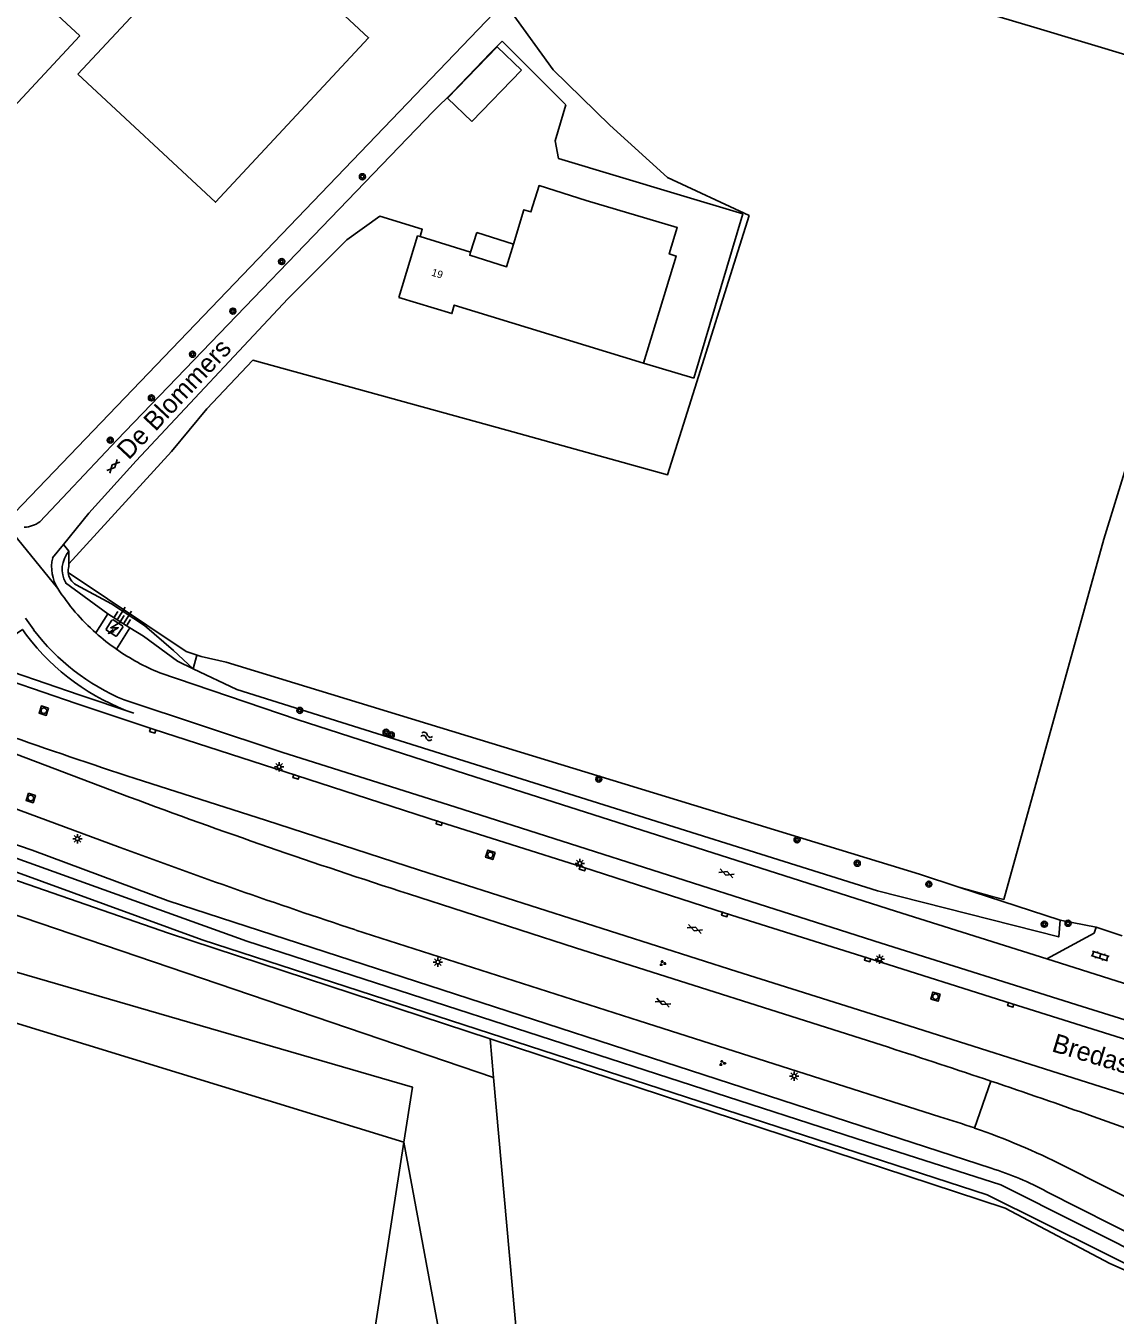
# Model space of a CAD drawing. Extents: x 125000 to 129004, y 397500 to 399008.
# Drawn here: x 126264.6 to 126409.7, y 397724.5 to 397896.3 of the extents above; entities that cross this region are included whole.
import ezdxf

# ---------------------------------------------------------------- set-up
doc = ezdxf.new("R2010")
doc.units = 0
for name, color, linetype in [('gg-afsc-hekwerk', 7, 'Continuous'), ('gg-anno-huisnummerreeks BGT', 7, 'Continuous'), ('gg-anno-openbare ruimte label', 7, 'Continuous'), ('gg-bbg-bijgebouw', 7, 'Continuous'), ('gg-bbg-hoofdgebouw', 7, 'Continuous'), ('gg-bbg-lage trafo', 7, 'Continuous'), ('gg-bbg-luifel en loopbrug', 7, 'Continuous'), ('gg-knt-BGT kruinlijn', 7, 'Continuous'), ('gg-knt-bovenkant onderkant talud', 7, 'Continuous'), ('gg-knt-bronhoudergrens', 7, 'Continuous'), ('gg-knt-verharding', 7, 'Continuous'), ('gg-knt-verharding nz', 7, 'Continuous'), ('gg-kntw-greppel-droge sloot', 7, 'Continuous'), ('gg-kntw-waterlijn', 7, 'Continuous'), ('gt-grn-groengrens', 7, 'Continuous'), ('gt-grn-vlakafsluiter', 7, 'Continuous'), ('gt-symb-boom', 7, 'Continuous'), ('gt-symb-gesloten verharding', 7, 'Continuous'), ('gt-symb-groenvak', 7, 'Continuous'), ('gt-symb-klinker verharding', 7, 'Continuous'), ('gt-symb-kolk', 7, 'Continuous'), ('gt-symb-lichtmast', 7, 'Continuous'), ('gt-symb-rioolschacht', 7, 'Continuous'), ('gt-symb-talud symbool', 7, 'Continuous'), ('gt-symb-trafo symbool', 7, 'Continuous'), ('gt-symb-watersymbool', 7, 'Continuous')]:
    doc.layers.add(name, color=color, linetype=linetype)

# ---------------------------------------------------------------- blocks, each defined once
blk = doc.blocks.new('gt0-GRVAK')
at = {"layer": 'gt-symb-groenvak'}
for p, q in [((-0.11, 0.19), (-0.23, 0.24)), ((-0.18, 0.15), (0.09, 0.15)), ((-0.09, 0.21), (-0.16, 0.32)), ((-0.05, 0.21), (-0.05, 0.39)), ((0, 0.21), (0.06, 0.32)), ((0.01, 0.19), (0.13, 0.24)), ((0.26, -0.05), (0.2, 0.06)), ((0.3, -0.05), (0.3, 0.13)), ((0.35, -0.05), (0.41, 0.06)), ((-0.24, -0.23), (-0.36, -0.18)), ((-0.32, -0.26), (-0.05, -0.26)), ((-0.23, -0.21), (-0.29, -0.09)), ((-0.18, -0.2), (-0.18, -0.02)), ((-0.14, -0.21), (-0.07, -0.09)), ((-0.12, -0.23), (0, -0.18)), ((0.24, -0.07), (0.12, -0.02)), ((0.17, -0.11), (0.44, -0.11)), ((0.37, -0.07), (0.49, -0.02))]:
    blk.add_line(p, q, dxfattribs=at)
blk = doc.blocks.new('gt0-LMAST')
at = {"layer": 'gt-symb-lichtmast'}
for p, q in [((-0.18, 0.17), (-0.45, 0.44)), ((-0.01, 0.25), (-0.01, 0.62)), ((0.17, 0.17), (0.44, 0.44)), ((-0.26, 0), (-0.63, 0)), ((-0.18, -0.18), (-0.45, -0.45)), ((-0.01, -0.25), (-0.01, -0.63)), ((0.44, -0.45), (0.17, -0.18)), ((0.24, 0), (0.62, 0))]:
    blk.add_line(p, q, dxfattribs=at)
blk.add_circle((-0.01, 0), 0.25, dxfattribs=at)
blk = doc.blocks.new('gt0-RS')
at = {"layer": 'gt-symb-rioolschacht'}
blk.add_lwpolyline([(-0.5, -0.5), (0.5, -0.5), (0.5, 0.5), (-0.5, 0.5)], close=True, dxfattribs=at)
blk.add_circle((0, 0), 0.375, dxfattribs=at)
blk = doc.blocks.new('gt0-KOLK')
at = {"layer": 'gt-symb-kolk'}
blk.add_lwpolyline([(0, 0), (0.37, 0), (0.37, 0.4), (-0.38, 0.4), (-0.38, 0), (0, 0)], dxfattribs=at)
blk = doc.blocks.new('gt0-WA')
at = {"layer": 'gt-symb-watersymbool'}
for centre, start, end in [((-0.32, 0.02), 28.0725, 151.9275), ((0.43, 0.42), 208.0725, 331.9275), ((-0.32, -0.43), 28.0725, 151.9275), ((0.43, -0.03), 208.0725, 331.9275)]:
    blk.add_arc(centre, 0.425, start, end, dxfattribs=at)
blk = doc.blocks.new('gt0-BOOM')
at = {"layer": 'gt-symb-boom'}
for radius in [0.4, 0.2]:
    blk.add_circle((0, 0), radius, dxfattribs=at)
blk = doc.blocks.new('gt0-GESVH1')
at = {"layer": 'gt-symb-gesloten verharding'}
for p, q in [((-0.99, -0.26), (0.01, 0.24)), ((0.01, -0.26), (-0.99, 0.24)), ((0.01, 0.24), (1.01, -0.26)), ((1.01, 0.24), (0.01, -0.26))]:
    blk.add_line(p, q, dxfattribs=at)
blk = doc.blocks.new('gt0-HSP')
at = {"layer": 'gt-symb-trafo symbool'}
for points in [[(0.77, 0.75), (-0.53, 0), (0.47, 0), (-0.83, -0.75)], [(-0.22, -0.24), (-0.83, -0.75), (-0.08, -0.48)]]:
    blk.add_lwpolyline(points, dxfattribs=at)
blk = doc.blocks.new('gt0-TALUD_1')
at = {"layer": 'gt-symb-talud symbool'}
for p, q in [((-1, -1), (-1, 0)), ((-0.5, -2), (-0.5, 0)), ((0, -1), (0, 0)), ((0.5, -2), (0.5, 0)), ((1, -1), (1, 0))]:
    blk.add_line(p, q, dxfattribs=at)
blk = doc.blocks.new('gt0-KL1')
at = {"layer": 'gt-symb-klinker verharding'}
for p, q in [((-1.15, 0.3), (1.15, 0.3)), ((-1, -0.3), (-1, 0.3)), ((-0.5, 0.3), (-0.5, 0.45)), ((0, -0.3), (0, 0.3)), ((0.5, 0.3), (0.5, 0.45)), ((1, -0.3), (1, 0.3)), ((-1.15, -0.3), (1.15, -0.3)), ((-0.5, -0.45), (-0.5, -0.3)), ((0.5, -0.45), (0.5, -0.3))]:
    blk.add_line(p, q, dxfattribs=at)

msp = doc.modelspace()

# ---------------------------------------------------------------- linework, layer by layer
at = {"layer": 'gg-afsc-hekwerk'}
msp.add_line((126342.32, 397914.02), (126263.14, 397831.46), dxfattribs=at)
at = {"layer": 'gg-bbg-bijgebouw'}
msp.add_lwpolyline([(126271.52, 397889.83), (126289.85, 397872.78), (126310.24, 397894.7), (126291.94, 397911.72), (126271.52, 397889.83)], dxfattribs=at)
at = {"layer": 'gg-bbg-hoofdgebouw'}
msp.add_line((126323.85, 397866.16), (126317.11, 397868.21), dxfattribs=at)
for points in [[(126271.8, 397894.95), (126265.89, 397900.45), (126248.09, 397881.43), (126245.15, 397884.16), (126239.97, 397878.59)], [(126271.8, 397894.95), (126254.1, 397875.99), (126256.45, 397873.79), (126249.66, 397866.54), (126242.56, 397873.12), (126244.11, 397874.83), (126239.97, 397878.59)], [(126339.23, 397873.03), (126332.97, 397875), (126331.87, 397871.51), (126330.95, 397871.79), (126329.55, 397867.21)], [(126346.88, 397851.37), (126351.24, 397865.62), (126350.3, 397865.91), (126351.37, 397869.41), (126339.23, 397873.03)], [(126314.3, 397860.12), (126316.78, 397868.31), (126317.11, 397868.21)], [(126329.55, 397867.21), (126328.63, 397864.2), (126323.72, 397865.73), (126323.85, 397866.16)], [(126314.3, 397860.12), (126321.35, 397857.95), (126321.67, 397859.1), (126346.88, 397851.37)]]:
    msp.add_lwpolyline(points, dxfattribs=at)
at = {"layer": 'gg-bbg-lage trafo'}
msp.add_lwpolyline([(126276.73, 397815.02), (126276.58, 397814.98), (126275.34, 397815.77), (126275.3, 397815.93), (126276.05, 397817.11), (126276.22, 397817.15), (126277.45, 397816.37), (126277.49, 397816.21), (126276.73, 397815.02)], dxfattribs=at)
at = {"layer": 'gg-bbg-luifel en loopbrug'}
for p, q in [((126320.78, 397886.65), (126327.37, 397893.49)), ((126327.37, 397893.49), (126330.61, 397890.37)), ((126330.61, 397890.37), (126324.02, 397883.53)), ((126324.02, 397883.53), (126320.78, 397886.65)), ((126323.85, 397866.16), (126324.65, 397868.74)), ((126324.65, 397868.74), (126329.55, 397867.21))]:
    msp.add_line(p, q, dxfattribs=at)
at = {"layer": 'gg-knt-BGT kruinlijn'}
msp.add_line((126275.51, 397817.95), (126269.89, 397822.08), dxfattribs=at)
msp.add_lwpolyline([(126286.9, 397810.64), (126284.78, 397811.68), (126280.26, 397815), (126278.42, 397816.08)], dxfattribs=at)
msp.add_arc((126273.12, 397823.89), 3.7, 138.8618, 209.2918, dxfattribs=at)
at = {"layer": 'gg-knt-bovenkant onderkant talud'}
for p, q in [((126270.32, 397825.33), (126270.31, 397824.63)), ((126270.33, 397826.33), (126270.32, 397825.33)), ((126270.31, 397824.63), (126270.31, 397824.25))]:
    msp.add_line(p, q, dxfattribs=at)
msp.add_lwpolyline([(126271.28, 397821.84), (126275.99, 397819.29), (126280.38, 397816.43), (126284.24, 397813.07), (126286.9, 397810.64)], dxfattribs=at)
for centre, radius, start, end in [((126272.28, 397823.66), 2.06, 163.1479, 185.1846), ((126272.29, 397823.65), 2.07, 185.1149, 240.9724)]:
    msp.add_arc(centre, radius, start, end, dxfattribs=at)
at = {"layer": 'gg-knt-bronhoudergrens'}
for points in [[(126425.15, 397888.2), (126398.88, 397896.13), (126343.69, 397912.54), (126329.4, 397897.96), (126334.84, 397890.41), (126342.41, 397883.06)], [(126388.88, 397781.57), (126393.32, 397780.31), (126394.88, 397779.93), (126408.22, 397827.89), (126417.92, 397859.45), (126424.45, 397884.85), (126425.15, 397888.2)], [(126342.41, 397883.06), (126350.09, 397876.08), (126360.95, 397871.02), (126352.21, 397843.24), (126350.09, 397836.49), (126328.66, 397842.42), (126294.84, 397851.75), (126288.68, 397845.25), (126284.01, 397839.58), (126270.31, 397824.63)], [(126270.23, 397823.47), (126285.96, 397812.95), (126287.94, 397812.3)]]:
    msp.add_lwpolyline(points, dxfattribs=at)
at = {"layer": 'gg-knt-verharding'}
for p, q in [((126328.04, 397894.24), (126336.52, 397885.75)), ((126351.37, 397873.88), (126360.12, 397871.26)), ((126353.59, 397849.36), (126360.12, 397871.26)), ((126346.88, 397851.37), (126353.59, 397849.36)), ((126266.44, 397830.22), (126270.18, 397834.15)), ((126272.96, 397831.36), (126269.6, 397827.22)), ((126269.6, 397827.22), (126268.15, 397825.44)), ((126264.55, 397817.37), (126265.63, 397815.85)), ((126273.9, 397815.43), (126275.51, 397817.95)), ((126275.51, 397817.95), (126278.42, 397816.08)), ((126278.42, 397816.08), (126276.65, 397813.25)), ((126259.14, 397800.85), (126278.4, 397793.56)), ((126407.17, 397776.21), (126410.64, 397775.07)), ((126414.23, 397767.7), (126400.62, 397772.03)), ((126422.2, 397745.51), (126406.78, 397751.02)), ((126402.88, 397744.45), (126416.51, 397737.55))]:
    msp.add_line(p, q, dxfattribs=at)
for points in [[(126328.04, 397894.24), (126326.45, 397892.65), (126321.54, 397887.51), (126318.87, 397884.87), (126276.72, 397841.12), (126270.18, 397834.15)], [(126336.52, 397885.75), (126335.09, 397880.96), (126335.56, 397878.6), (126351.37, 397873.88)], [(126317.11, 397868.21), (126317.4, 397869.19), (126311.73, 397870.95), (126307.36, 397867.8), (126299.5, 397859.91), (126279.3, 397838.33), (126272.96, 397831.36)], [(126439.2, 397752.44), (126434.57, 397753.89), (126395.86, 397766.05), (126376.79, 397772.11), (126357.75, 397778.1), (126338.8, 397784.21), (126319.71, 397790.27), (126300.65, 397796.43), (126281.54, 397802.58), (126271.3, 397806.03), (126262.51, 397809.06), (126255, 397811.79), (126253.29, 397812.57), (126247.42, 397815.59), (126232.39, 397823.45), (126225.87, 397826.75), (126223.39, 397827.97)], [(126264.67, 397815.12), (126264.14, 397815.88), (126258.26, 397811.88), (126262.91, 397810.19), (126271.68, 397807.17), (126278.96, 397804.72)], [(126282.44, 397810.12), (126300.72, 397803.87), (126323.28, 397796.63), (126380.44, 397778.38), (126400.62, 397772.03)], [(126277.67, 397806.5), (126298.71, 397799.55), (126321.89, 397792.19), (126378.54, 397774.11), (126405.31, 397765.64), (126450.36, 397751.59)], [(126437.1, 397745.76), (126407.83, 397754.96), (126380.46, 397763.64), (126359.31, 397770.31), (126317.02, 397783.82), (126296.52, 397790.48), (126279.13, 397796.04)], [(126260.37, 397792.65), (126261.53, 397792.2), (126262.24, 397791.95), (126262.41, 397792.32), (126277.14, 397786.85)], [(126379.5, 397760.23), (126337.83, 397773.49), (126315.59, 397780.66)], [(126308.53, 397775.85), (126346.31, 397763.73), (126386.36, 397750.96)], [(126400.62, 397772.03), (126406.91, 397775.43), (126407.17, 397776.21)]]:
    msp.add_lwpolyline(points, dxfattribs=at)
for centre, radius, start, end in [((126264.13, 397833.48), 4, 273.6398, 305.3682), ((126273.4, 397824.21), 5.38, 166.8132, 212.4588), ((126293.33, 397837.17), 29.16, 212.9172, 228.2069), ((126289.15, 397833.72), 30.74, 217.2268, 250.6464), ((126289.13, 397833.69), 29.51, 217.2081, 247.152), ((126292.55, 397836.18), 27.9, 228.0491, 235.2586), ((126293.26, 397837.02), 29, 235.0554, 248.0932), ((126520.5, 398534.67), 777.07, 249.20292, 251.90399), ((126576.56, 398592.87), 853.11, 249.54342, 252.18738), ((126586.3, 398618.7), 887.44, 249.61263, 251.75963), ((126050.54, 396741), 1071, 71.34229, 72.1125), ((126050.44, 396740.86), 1071.17, 70.56963, 71.33972), ((126357.63, 397653.82), 101.31, 70.7717, 73.5265), ((126357.72, 397654.13), 100.98, 63.4309, 70.7606)]:
    msp.add_arc(centre, radius, start, end, dxfattribs=at)
at = {"layer": 'gg-knt-verharding nz'}
for p, q in [((126261.17, 397830.8), (126268.85, 397821.32)), ((126393.17, 397755.72), (126390.99, 397749.47))]:
    msp.add_line(p, q, dxfattribs=at)
at = {"layer": 'gg-kntw-greppel-droge sloot'}
for p, q in [((126402.4, 397777.14), (126388.88, 397781.57)), ((126414.27, 397734.06), (126400.62, 397740.99)), ((126414.49, 397728.98), (126409.01, 397731.41))]:
    msp.add_line(p, q, dxfattribs=at)
for points in [[(126287.94, 397812.3), (126287.35, 397812.45), (126286.9, 397810.64)], [(126388.88, 397781.57), (126383.63, 397783.3), (126291.27, 397811.51), (126287.94, 397812.3)], [(126286.9, 397810.64), (126292.69, 397807.9), (126378.04, 397781.05), (126402.2, 397774.92), (126402.4, 397777.14)], [(126255.67, 397788.4), (126255.44, 397787.17), (126257.19, 397785.07), (126261.55, 397783.07), (126283.58, 397775.45), (126326.45, 397761.35)], [(126393.2, 397744.11), (126283.54, 397779.73), (126265.45, 397786.49), (126258.51, 397788.84), (126255.67, 397788.4)], [(126326.45, 397761.35), (126395.04, 397738.78), (126409.01, 397731.41)]]:
    msp.add_lwpolyline(points, dxfattribs=at)
msp.add_arc((126381.89, 397706.78), 39, 61.3078, 73.1479, dxfattribs=at)
at = {"layer": 'gg-kntw-waterlijn'}
msp.add_lwpolyline([(126258.19, 397785.4), (126288.06, 397774.56), (126392.68, 397740.59), (126415.35, 397729.28), (126426.92, 397724.76), (126427.64, 397726.59), (126415.61, 397731.29), (126394.47, 397741.91), (126375.19, 397748.06), (126294.04, 397774.35), (126258.81, 397787.01), (126258.19, 397785.4)], dxfattribs=at)
at = {"layer": 'gt-grn-groengrens'}
for p, q in [((126402.4, 397777.14), (126407.17, 397776.21)), ((126314.96, 397747.57), (126226.94, 397774.63)), ((126326.91, 397756.22), (126326.45, 397761.35)), ((126330.9, 397711.69), (126326.91, 397756.22)), ((126303.22, 397672.44), (126314.96, 397747.57))]:
    msp.add_line(p, q, dxfattribs=at)
for points in [[(126326.91, 397756.22), (126257.8, 397779.7), (126223.97, 397790.96)], [(126225.7, 397781.14), (126316.11, 397754.9), (126314.96, 397747.57)], [(126324.67, 397663.48), (126322.85, 397654.93), (126326.37, 397650.95), (126330.11, 397648.85), (126340.88, 397644.16), (126352.59, 397640.18), (126367.58, 397636.43), (126379.99, 397634.56), (126389.82, 397635.03), (126407.61, 397626.84), (126423.54, 397620.75), (126453.79, 397611.61), (126449.93, 397631.34), (126329.89, 397667.22), (126314.96, 397747.57)]]:
    msp.add_lwpolyline(points, dxfattribs=at)
at = {"layer": 'gt-grn-vlakafsluiter'}
msp.add_line((126270.33, 397826.33), (126269.6, 397827.22), dxfattribs=at)

# ---------------------------------------------------------------- block references
at = {"layer": 'gt-symb-boom'}
for p in [(126309.42, 397876.19), (126298.67, 397864.89), (126292.17, 397858.29), (126286.79, 397852.54), (126281.31, 397846.73), (126275.83, 397841.1), (126301.09, 397805.1), (126312.58, 397802.19), (126313.27, 397801.84), (126340.92, 397795.96), (126367.33, 397787.86), (126375.36, 397784.74), (126384.89, 397781.96), (126400.28, 397776.62), (126403.44, 397776.74)]:
    msp.add_blockref('gt0-BOOM', p, dxfattribs=at)
at = {"layer": 'gt-symb-gesloten verharding'}
for p, rotation in [((126276.24, 397837.62), 47.06710321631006), ((126357.92, 397783.41), -21.280166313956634), ((126353.73, 397776), -21.280166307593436), ((126349.47, 397766.17), -21.280166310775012)]:
    msp.add_blockref('gt0-GESVH1', p, dxfattribs=dict(at, rotation=rotation))
at = {"layer": 'gt-symb-groenvak'}
for p in [(126349.41, 397771.42), (126357.38, 397758.12)]:
    msp.add_blockref('gt0-GRVAK', p, dxfattribs=at)
at = {"layer": 'gt-symb-klinker verharding', "rotation": -18.126812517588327}
msp.add_blockref('gt0-KL1', (126407.71, 397772.39), dxfattribs=at)
at = {"layer": 'gt-symb-kolk'}
for p, rotation in [((126281.54, 397802.58), 162.15202526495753), ((126300.65, 397796.43), 162.08562918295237), ((126319.71, 397790.27), 162.39950822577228), ((126338.8, 397784.21), 162.11882593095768), ((126357.75, 397778.1), 162.52465554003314), ((126376.79, 397772.11), 162.38937564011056), ((126395.86, 397766.05), 162.53477577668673)]:
    msp.add_blockref('gt0-KOLK', p, dxfattribs=dict(at, rotation=rotation))
at = {"layer": 'gt-symb-lichtmast'}
for p in [(126298.34, 397797.58), (126271.46, 397788), (126338.4, 397784.73), (126319.49, 397771.58), (126378.35, 397771.98), (126366.97, 397756.4)]:
    msp.add_blockref('gt0-LMAST', p, dxfattribs=at)
at = {"layer": 'gt-symb-rioolschacht'}
for p, rotation in [((126266.99, 397805.06), 161.95804118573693), ((126265.24, 397793.43), -108.31500326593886), ((126326.47, 397785.86), 161.37110575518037), ((126385.78, 397766.97), 164.35278022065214)]:
    msp.add_blockref('gt0-RS', p, dxfattribs=dict(at, rotation=rotation))
at = {"layer": 'gt-symb-talud symbool', "xscale": 1.0001249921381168, "yscale": 1.0001249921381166, "rotation": 147.66062291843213}
msp.add_blockref('gt0-TALUD_1', (126277.16, 397816.88), dxfattribs=at)
at = {"layer": 'gt-symb-trafo symbool'}
msp.add_blockref('gt0-HSP', (126276.42, 397816.11), dxfattribs=at)
at = {"layer": 'gt-symb-watersymbool', "rotation": -16.73216022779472}
msp.add_blockref('gt0-WA', (126317.95, 397801.66), dxfattribs=at)

# ---------------------------------------------------------------- texts
at = {"layer": 'gg-anno-huisnummerreeks BGT'}
msp.add_text('19', height=1, rotation=343.1, dxfattribs=at).set_placement((126318.55, 397863.03))
at = {"layer": 'gg-anno-openbare ruimte label'}
for s, rotation, p in [('De Blommers', 46.9, (126278.3, 397838.37)), ('Bredaseweg', 343.1, (126401.14, 397759.72))]:
    msp.add_text(s, height=2.5, rotation=rotation, dxfattribs=at).set_placement(p)

doc.saveas('drawing.dxf')
